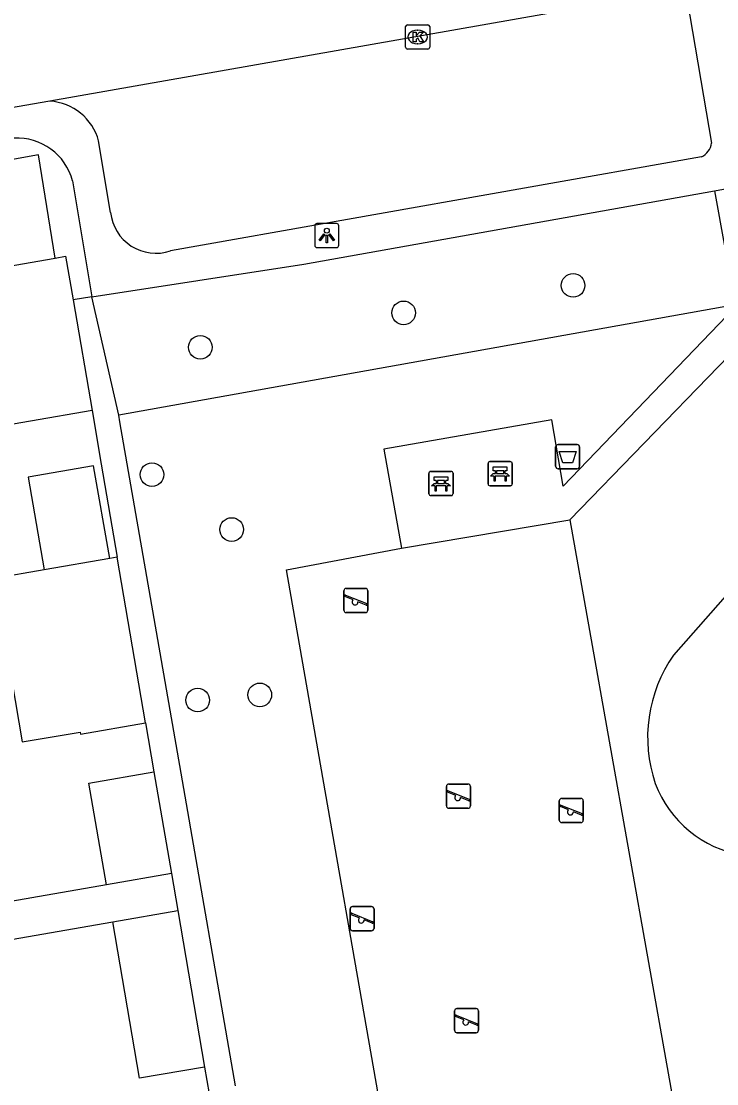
# Model space of a CAD drawing. Extents: x 162880 to 165536, y 384011 to 385179.
# Drawn here: x 164278.9 to 164307.64, y 384635.74 to 384679.68 of the extents above; entities that cross this region are included whole.
import ezdxf

# ---------------------------------------------------------------- set-up
doc = ezdxf.new("R2010")
doc.units = 0
for name, color, linetype in [('IMGEO_Afvalbak', 7, 'Continuous'), ('IMGEO_Bank', 7, 'Continuous'), ('IMGEO_Boom', 7, 'Continuous'), ('IMGEO_Groenvoorziening', 7, 'Continuous'), ('IMGEO_Haag', 7, 'Continuous'), ('IMGEO_Kolk', 7, 'Continuous'), ('IMGEO_Lichtpunt', 7, 'Continuous'), ('IMGEO_Pand', 7, 'Continuous'), ('IMGEO_Rijbaan_lokaal_open', 7, 'Continuous'), ('IMGEO_Speelvoorziening', 7, 'Continuous'), ('IMGEO_Voetpad_open', 7, 'Continuous')]:
    doc.layers.add(name, color=color, linetype=linetype)

msp = doc.modelspace()

# ---------------------------------------------------------------- linework, layer by layer
at = {"layer": 'IMGEO_Afvalbak'}
for p, q in [((164300.986, 384661.275), (164300.986, 384662.075)), ((164300.986, 384662.075), (164300.986, 384661.275)), ((164301.086, 384662.175), (164301.876, 384662.175)), ((164301.876, 384662.175), (164301.086, 384662.175)), ((164301.976, 384662.075), (164301.976, 384661.275)), ((164301.976, 384661.275), (164301.976, 384662.075)), ((164301.876, 384661.175), (164301.086, 384661.175)), ((164301.086, 384661.175), (164301.876, 384661.175))]:
    msp.add_line(p, q, dxfattribs=at)
msp.add_lwpolyline([(164301.129, 384661.889), (164301.833, 384661.889), (164301.684, 384661.419), (164301.278, 384661.419), (164301.129, 384661.889)], dxfattribs=at)
for centre, start, end in [((164301.086, 384662.075), 90, 180), ((164301.086, 384662.075), 90, 180), ((164301.876, 384662.075), 0, 90), ((164301.876, 384662.075), 360, 90), ((164301.086, 384661.275), 180, 270), ((164301.086, 384661.275), 180, 270), ((164301.876, 384661.275), 270, 0), ((164301.876, 384661.275), 270, 0)]:
    msp.add_arc(centre, 0.1, start, end, dxfattribs=at)
at = {"layer": 'IMGEO_Bank'}
for p, q in [((164298.191, 384660.546), (164298.191, 384661.387)), ((164298.191, 384661.387), (164298.191, 384660.546)), ((164298.266, 384661.471), (164299.107, 384661.471)), ((164299.107, 384661.471), (164298.266, 384661.471)), ((164299.191, 384661.396), (164299.191, 384660.555)), ((164299.191, 384660.555), (164299.191, 384661.396)), ((164295.747, 384660.14), (164295.747, 384660.981)), ((164295.747, 384660.981), (164295.747, 384660.14)), ((164295.822, 384661.065), (164296.663, 384661.065)), ((164296.663, 384661.065), (164295.822, 384661.065)), ((164296.056, 384660.571), (164296.056, 384660.677)), ((164296.1, 384660.677), (164296.1, 384660.571)), ((164296.388, 384660.683), (164296.106, 384660.683)), ((164296.394, 384660.571), (164296.394, 384660.677)), ((164296.438, 384660.677), (164296.438, 384660.571)), ((164296.747, 384660.99), (164296.747, 384660.149)), ((164296.747, 384660.149), (164296.747, 384660.99)), ((164298.888, 384660.869), (164298.495, 384660.869)), ((164298.5, 384660.977), (164298.5, 384661.083)), ((164298.544, 384661.083), (164298.544, 384660.977)), ((164298.832, 384661.089), (164298.55, 384661.089)), ((164298.55, 384660.971), (164298.832, 384660.971)), ((164298.838, 384660.977), (164298.838, 384661.083)), ((164298.882, 384661.083), (164298.882, 384660.977)), ((164296.444, 384660.463), (164296.051, 384660.463)), ((164296.106, 384660.565), (164296.388, 384660.565)), ((164299.116, 384660.471), (164298.275, 384660.471)), ((164298.275, 384660.471), (164299.116, 384660.471)), ((164296.672, 384660.065), (164295.831, 384660.065)), ((164295.831, 384660.065), (164296.672, 384660.065))]:
    msp.add_line(p, q, dxfattribs=at)
for points in [[(164298.494, 384661.089), (164298.408, 384661.089), (164298.408, 384661.25), (164298.971, 384661.25), (164298.971, 384661.089), (164298.888, 384661.089)], [(164296.05, 384660.683), (164295.964, 384660.683), (164295.964, 384660.844), (164296.527, 384660.844), (164296.527, 384660.683), (164296.444, 384660.683)], [(164298.438, 384660.869), (164298.296, 384660.869), (164298.408, 384660.971), (164298.494, 384660.971)], [(164298.488, 384660.862), (164298.488, 384660.655), (164298.445, 384660.655), (164298.445, 384660.862)], [(164298.888, 384660.971), (164298.971, 384660.971), (164299.083, 384660.869), (164298.944, 384660.869)], [(164298.938, 384660.862), (164298.938, 384660.655), (164298.894, 384660.655), (164298.894, 384660.862)], [(164295.994, 384660.463), (164295.852, 384660.463), (164295.964, 384660.565), (164296.05, 384660.565)], [(164296.044, 384660.456), (164296.044, 384660.249), (164296.001, 384660.249), (164296.001, 384660.456)], [(164296.444, 384660.565), (164296.527, 384660.565), (164296.639, 384660.463), (164296.5, 384660.463)], [(164296.494, 384660.456), (164296.494, 384660.249), (164296.45, 384660.249), (164296.45, 384660.456)]]:
    msp.add_lwpolyline(points, dxfattribs=at)
for centre, radius, start, end in [((164298.269, 384661.393), 0.0779, 92.4484, 184.2845), ((164298.269, 384661.393), 0.0779, 92.4484, 184.2845), ((164299.113, 384661.393), 0.0779, 2.4484, 94.2845), ((164299.113, 384661.393), 0.0779, 2.4484, 94.2845), ((164295.825, 384660.987), 0.0779, 92.4484, 184.2845), ((164295.825, 384660.987), 0.0779, 92.4484, 184.2845), ((164296.049, 384660.676), 0.00671, 2.8957, 87.1043), ((164296.106, 384660.676), 0.00671, 92.8957, 177.1043), ((164296.388, 384660.676), 0.00671, 2.8957, 87.1043), ((164296.445, 384660.676), 0.00671, 92.8957, 177.1043), ((164296.669, 384660.987), 0.0779, 2.4484, 94.2845), ((164296.669, 384660.987), 0.0779, 2.4484, 94.2845), ((164298.438, 384660.862), 0.00671, 2.8957, 87.1043), ((164298.495, 384660.862), 0.00671, 92.8957, 177.1043), ((164298.493, 384661.082), 0.00671, 2.8957, 87.1043), ((164298.493, 384660.978), 0.00671, 272.8957, 357.1043), ((164298.55, 384661.082), 0.00671, 92.8957, 177.1043), ((164298.55, 384660.978), 0.00671, 182.8957, 267.1043), ((164298.832, 384661.082), 0.00671, 2.8957, 87.1043), ((164298.832, 384660.978), 0.00671, 272.8957, 357.1043), ((164298.889, 384661.082), 0.00671, 92.8957, 177.1043), ((164298.889, 384660.978), 0.00671, 182.8957, 267.1043), ((164298.887, 384660.862), 0.00671, 2.8957, 87.1043), ((164298.944, 384660.862), 0.00671, 92.8957, 177.1043), ((164295.994, 384660.456), 0.00671, 2.8957, 87.1043), ((164296.051, 384660.456), 0.00671, 92.8957, 177.1043), ((164296.049, 384660.572), 0.00671, 272.8957, 357.1043), ((164296.106, 384660.572), 0.00671, 182.8957, 267.1043), ((164296.388, 384660.572), 0.00671, 272.8957, 357.1043), ((164296.445, 384660.572), 0.00671, 182.8957, 267.1043), ((164296.443, 384660.456), 0.00671, 2.8957, 87.1043), ((164296.5, 384660.456), 0.00671, 92.8957, 177.1043), ((164298.269, 384660.549), 0.0779, 182.4484, 274.2845), ((164298.269, 384660.549), 0.0779, 182.4484, 274.2845), ((164299.113, 384660.549), 0.0779, 272.4484, 4.2845), ((164299.113, 384660.549), 0.0779, 272.4484, 4.2845), ((164295.825, 384660.143), 0.0779, 182.4484, 274.2845), ((164295.825, 384660.143), 0.0779, 182.4484, 274.2845), ((164296.669, 384660.143), 0.0779, 272.4484, 4.2845), ((164296.669, 384660.143), 0.0779, 272.4484, 4.2845)]:
    msp.add_arc(centre, radius, start, end, dxfattribs=at)
at = {"layer": 'IMGEO_Boom'}
for centre in [(164301.706, 384668.757), (164294.702, 384667.62), (164286.3, 384666.197), (164284.301, 384660.931), (164287.596, 384658.659), (164286.191, 384651.607), (164288.756, 384651.821)]:
    msp.add_circle(centre, 0.489, dxfattribs=at)
at = {"layer": 'IMGEO_Groenvoorziening'}
for points in [[(164307.558, 384672.671), (164308.411, 384667.947), (164282.927, 384663.387)], [(164301.574, 384659.066), (164306.453, 384631.596), (164294.702, 384629.342), (164289.859, 384656.991), (164294.617, 384657.886)], [(164309.73, 384657.86), (164305.857, 384653.463)]]:
    msp.add_lwpolyline(points, dxfattribs=at)
for centre, radius, start, end in [((164310.73, 384650.061), 5.943, 145.0787, 198.6823), ((164309.487, 384649.816), 4.69, 200.7196, 320.0229)]:
    msp.add_arc(centre, radius, start, end, dxfattribs=at)
at = {"layer": 'IMGEO_Haag'}
msp.add_lwpolyline([(164280.301, 384669.887), (164279.614, 384674.162), (164277.46, 384673.77), (164277.325, 384674.612)], dxfattribs=at)
at = {"layer": 'IMGEO_Kolk'}
for p, q in [((164294.781, 384678.605), (164294.781, 384679.457)), ((164294.856, 384679.531), (164295.708, 384679.531)), ((164295.269, 384679.311), (164295.294, 384679.311)), ((164295.782, 384679.457), (164295.782, 384678.605)), ((164295.292, 384678.751), (164295.267, 384678.751)), ((164295.708, 384678.531), (164294.856, 384678.531))]:
    msp.add_line(p, q, dxfattribs=at)
for points in [[(164294.781, 384678.605), (164294.781, 384679.457)], [(164294.856, 384679.531), (164295.708, 384679.531)], [(164295.102, 384679.231), (164295.225, 384679.231), (164295.225, 384679.08), (164295.355, 384679.231), (164295.519, 384679.231), (164295.373, 384679.08), (164295.526, 384678.831), (164295.374, 384678.831), (164295.289, 384678.995), (164295.225, 384678.928), (164295.225, 384678.831), (164295.102, 384678.831), (164295.102, 384679.231)], [(164295.782, 384679.457), (164295.782, 384678.605)], [(164295.708, 384678.531), (164294.856, 384678.531)]]:
    msp.add_lwpolyline(points, dxfattribs=at)
for centre, start, end in [((164294.858, 384679.455), 91.552, 178.448), ((164294.858, 384679.455), 91.552, 178.448), ((164295.706, 384679.455), 1.552, 88.448), ((164295.706, 384679.455), 1.552, 88.448), ((164294.858, 384678.607), 181.552, 268.448), ((164294.858, 384678.607), 181.552, 268.448), ((164295.706, 384678.607), 271.552, 358.448), ((164295.706, 384678.607), 271.552, 358.448)]:
    msp.add_arc(centre, 0.0765, start, end, dxfattribs=at)
for centre, major_axis, ratio, start_param, end_param in [((164295.268, 384679.031), (-0.387, 0.002), 0.722429, 4.712389, 7.853982), ((164295.293, 384679.031), (-0.39, 0.002), 0.717154, 1.570796, 4.712389)]:
    msp.add_ellipse(centre, major_axis=major_axis, ratio=ratio, start_param=start_param, end_param=end_param, dxfattribs=at)
at = {"layer": 'IMGEO_Lichtpunt'}
for p, q in [((164291.028, 384671.221), (164291.028, 384670.414)), ((164291.028, 384671.221), (164291.028, 384670.414)), ((164291.93, 384671.316), (164291.122, 384671.316)), ((164291.93, 384671.316), (164291.122, 384671.316)), ((164292.024, 384670.414), (164292.024, 384671.221)), ((164292.024, 384670.414), (164292.024, 384671.221)), ((164291.122, 384670.32), (164291.93, 384670.32)), ((164291.122, 384670.32), (164291.93, 384670.32))]:
    msp.add_line(p, q, dxfattribs=at)
for points in [[(164291.402, 384670.885), (164291.441, 384670.857), (164291.253, 384670.595), (164291.215, 384670.622), (164291.402, 384670.885)], [(164291.504, 384670.837), (164291.551, 384670.837), (164291.551, 384670.515), (164291.504, 384670.515), (164291.504, 384670.837)], [(164291.614, 384670.857), (164291.652, 384670.884), (164291.839, 384670.622), (164291.8, 384670.594), (164291.614, 384670.857)]]:
    msp.add_lwpolyline(points, dxfattribs=at)
msp.add_circle((164291.527, 384671.019), 0.0994, dxfattribs=at)
for centre, start, end in [((164291.122, 384671.221), 90, 180), ((164291.122, 384671.221), 90, 180), ((164291.93, 384671.221), 0, 90), ((164291.93, 384671.221), 0, 90), ((164291.122, 384670.414), 180, 270), ((164291.122, 384670.414), 180, 270), ((164291.93, 384670.414), 270, 0), ((164291.93, 384670.414), 270, 360)]:
    msp.add_arc(centre, 0.0946, start, end, dxfattribs=at)
at = {"layer": 'IMGEO_Pand'}
for points in [[(164280.301, 384669.887), (164280.724, 384669.961), (164281.039, 384668.154)], [(164281.835, 384663.587), (164276.712, 384662.694), (164275.601, 384669.068), (164280.301, 384669.887)], [(164281.039, 384668.154), (164281.835, 384663.587)], [(164282.553, 384657.46), (164281.885, 384661.29), (164279.186, 384660.826), (164279.843, 384656.995)], [(164282.553, 384657.46), (164279.843, 384656.995)], [(164282.861, 384657.512), (164282.553, 384657.46)], [(164284.036, 384650.664), (164282.861, 384657.512)], [(164279.843, 384656.995), (164277.78, 384656.641), (164278.941, 384649.874), (164281.332, 384650.284), (164281.346, 384650.203), (164284.036, 384650.664)], [(164282.416, 384643.966), (164281.694, 384648.172), (164284.384, 384648.633)], [(164284.384, 384648.633), (164285.107, 384644.435)], [(164285.107, 384644.435), (164282.416, 384643.966)], [(164282.68, 384642.434), (164285.369, 384642.902)], [(164285.369, 384642.902), (164286.476, 384636.426)], [(164286.476, 384636.426), (164283.785, 384635.967), (164282.68, 384642.434)]]:
    msp.add_lwpolyline(points, dxfattribs=at)
at = {"layer": 'IMGEO_Rijbaan_lokaal_open'}
for points in [[(164306.494, 384681.03), (164280.08, 384676.376)], [(164280.08, 384676.376), (164267.614, 384674.216)]]:
    msp.add_lwpolyline(points, dxfattribs=at)
at = {"layer": 'IMGEO_Speelvoorziening'}
for p, q in [((164292.232, 384655.323), (164292.232, 384656.123)), ((164292.232, 384656.123), (164292.232, 384655.323)), ((164292.615, 384655.751), (164292.276, 384655.888)), ((164292.301, 384655.948), (164293.177, 384655.595)), ((164292.332, 384656.223), (164293.122, 384656.223)), ((164293.122, 384656.223), (164292.332, 384656.223)), ((164293.222, 384656.123), (164293.222, 384655.323)), ((164293.222, 384655.323), (164293.222, 384656.123)), ((164293.153, 384655.535), (164292.813, 384655.672)), ((164293.122, 384655.223), (164292.332, 384655.223)), ((164292.332, 384655.223), (164293.122, 384655.223)), ((164296.473, 384647.231), (164296.473, 384648.031)), ((164296.473, 384648.031), (164296.473, 384647.231)), ((164296.573, 384648.131), (164297.363, 384648.131)), ((164297.363, 384648.131), (164296.573, 384648.131)), ((164297.463, 384648.031), (164297.463, 384647.231)), ((164297.463, 384647.231), (164297.463, 384648.031)), ((164296.856, 384647.659), (164296.517, 384647.796)), ((164296.542, 384647.856), (164297.418, 384647.503)), ((164297.394, 384647.443), (164297.054, 384647.58)), ((164301.237, 384647.539), (164302.027, 384647.539)), ((164302.027, 384647.539), (164301.237, 384647.539)), ((164297.363, 384647.131), (164296.573, 384647.131)), ((164296.573, 384647.131), (164297.363, 384647.131)), ((164301.137, 384646.639), (164301.137, 384647.439)), ((164301.137, 384647.439), (164301.137, 384646.639)), ((164301.52, 384647.067), (164301.181, 384647.204)), ((164301.206, 384647.264), (164302.082, 384646.911)), ((164302.127, 384647.439), (164302.127, 384646.639)), ((164302.127, 384646.639), (164302.127, 384647.439)), ((164302.058, 384646.851), (164301.718, 384646.988)), ((164302.027, 384646.539), (164301.237, 384646.539)), ((164301.237, 384646.539), (164302.027, 384646.539)), ((164292.488, 384642.167), (164292.488, 384642.967)), ((164292.488, 384642.967), (164292.488, 384642.167)), ((164292.871, 384642.595), (164292.532, 384642.732)), ((164292.557, 384642.792), (164293.433, 384642.439)), ((164292.588, 384643.067), (164293.378, 384643.067)), ((164293.378, 384643.067), (164292.588, 384643.067)), ((164293.478, 384642.967), (164293.478, 384642.167)), ((164293.478, 384642.167), (164293.478, 384642.967)), ((164293.409, 384642.379), (164293.069, 384642.516)), ((164293.378, 384642.067), (164292.588, 384642.067)), ((164292.588, 384642.067), (164293.378, 384642.067)), ((164296.808, 384637.95), (164296.808, 384638.75)), ((164296.808, 384638.75), (164296.808, 384637.95)), ((164296.908, 384638.85), (164297.698, 384638.85)), ((164297.698, 384638.85), (164296.908, 384638.85)), ((164297.798, 384638.75), (164297.798, 384637.95)), ((164297.798, 384637.95), (164297.798, 384638.75)), ((164297.191, 384638.378), (164296.852, 384638.515)), ((164296.877, 384638.575), (164297.753, 384638.222)), ((164297.729, 384638.162), (164297.389, 384638.299)), ((164297.698, 384637.85), (164296.908, 384637.85)), ((164296.908, 384637.85), (164297.698, 384637.85))]:
    msp.add_line(p, q, dxfattribs=at)
for centre, radius, start, end in [((164292.332, 384656.123), 0.1, 90, 180), ((164292.332, 384656.123), 0.1, 90, 180), ((164292.289, 384655.918), 0.0327, 68.078, 248.078), ((164293.122, 384656.123), 0.1, 0, 90), ((164293.122, 384656.123), 0.1, 360, 90), ((164292.694, 384655.661), 0.12, 130.9928, 5.1632), ((164293.165, 384655.565), 0.0327, 248.078, 68.078), ((164292.332, 384655.323), 0.1, 180, 270), ((164292.332, 384655.323), 0.1, 180, 270), ((164293.122, 384655.323), 0.1, 270, 0), ((164293.122, 384655.323), 0.1, 270, 0), ((164296.573, 384648.031), 0.1, 90, 180), ((164296.573, 384648.031), 0.1, 90, 180), ((164297.363, 384648.031), 0.1, 0, 90), ((164297.363, 384648.031), 0.1, 360, 90), ((164296.53, 384647.826), 0.0327, 68.078, 248.078), ((164296.935, 384647.569), 0.12, 130.9928, 5.1632), ((164297.406, 384647.473), 0.0327, 248.078, 68.078), ((164301.237, 384647.439), 0.1, 90, 180), ((164301.237, 384647.439), 0.1, 90, 180), ((164302.027, 384647.439), 0.1, 0, 90), ((164302.027, 384647.439), 0.1, 360, 90), ((164296.573, 384647.231), 0.1, 180, 270), ((164296.573, 384647.231), 0.1, 180, 270), ((164297.363, 384647.231), 0.1, 270, 0), ((164297.363, 384647.231), 0.1, 270, 0), ((164301.194, 384647.234), 0.0327, 68.078, 248.078), ((164301.599, 384646.977), 0.12, 130.9928, 5.1632), ((164301.237, 384646.639), 0.1, 180, 270), ((164301.237, 384646.639), 0.1, 180, 270), ((164302.027, 384646.639), 0.1, 270, 0), ((164302.027, 384646.639), 0.1, 270, 0), ((164302.07, 384646.881), 0.0327, 248.078, 68.078), ((164292.588, 384642.967), 0.1, 90, 180), ((164292.588, 384642.967), 0.1, 90, 180), ((164292.545, 384642.762), 0.0327, 68.078, 248.078), ((164293.378, 384642.967), 0.1, 0, 90), ((164293.378, 384642.967), 0.1, 360, 90), ((164292.95, 384642.505), 0.12, 130.9928, 5.1632), ((164293.421, 384642.409), 0.0327, 248.078, 68.078), ((164292.588, 384642.167), 0.1, 180, 270), ((164292.588, 384642.167), 0.1, 180, 270), ((164293.378, 384642.167), 0.1, 270, 0), ((164293.378, 384642.167), 0.1, 270, 0), ((164296.908, 384638.75), 0.1, 90, 180), ((164296.908, 384638.75), 0.1, 90, 180), ((164297.698, 384638.75), 0.1, 0, 90), ((164297.698, 384638.75), 0.1, 360, 90), ((164296.865, 384638.545), 0.0327, 68.078, 248.078), ((164297.27, 384638.288), 0.12, 130.9928, 5.1632), ((164296.908, 384637.95), 0.1, 180, 270), ((164296.908, 384637.95), 0.1, 180, 270), ((164297.698, 384637.95), 0.1, 270, 0), ((164297.698, 384637.95), 0.1, 270, 0), ((164297.741, 384638.192), 0.0327, 248.078, 68.078)]:
    msp.add_arc(centre, radius, start, end, dxfattribs=at)
at = {"layer": 'IMGEO_Voetpad_open'}
for points in [[(164306.866, 384681.096), (164306.418, 384680.547), (164307.43, 384674.64)], [(164282.592, 384671.772), (164282.097, 384674.729)], [(164307.016, 384674.074), (164285.06, 384670.183)], [(164281.016, 384673.079), (164281.817, 384668.29)], [(164281.817, 384668.29), (164290.577, 384669.632), (164307.558, 384672.671)], [(164307.558, 384672.671), (164308.532, 384672.845)], [(164301.574, 384659.066), (164310.784, 384668.567), (164310.32, 384671.054), (164309.143, 384670.836), (164309.427, 384668.921), (164301.295, 384660.46), (164300.828, 384663.199), (164293.881, 384661.989), (164294.617, 384657.886)], [(164281.817, 384668.29), (164281.039, 384668.154)], [(164282.927, 384663.387), (164281.817, 384668.29)], [(164281.835, 384663.587), (164282.201, 384661.357), (164282.861, 384657.512)], [(164287.749, 384635.655), (164285.501, 384648.584), (164282.975, 384663.113), (164282.927, 384663.387)], [(164294.617, 384657.886), (164301.574, 384659.066)], [(164284.036, 384650.664), (164284.384, 384648.633)], [(164285.107, 384644.435), (164285.369, 384642.902)], [(164282.416, 384643.966), (164269.74, 384641.758)], [(164270.862, 384640.377), (164282.68, 384642.434)], [(164286.476, 384636.426), (164286.853, 384634.218)]]:
    msp.add_lwpolyline(points, dxfattribs=at)
for centre, radius, start, end in [((164279.94, 384674.146), 2.234, 15.1175, 86.4152), ((164278.737, 384672.496), 2.352, 14.3446, 93.4234), ((164306.675, 384674.758), 0.764, 296.4974, 351.1355), ((164284.464, 384671.969), 1.883, 185.999, 288.4508)]:
    msp.add_arc(centre, radius, start, end, dxfattribs=at)

doc.saveas('drawing.dxf')
